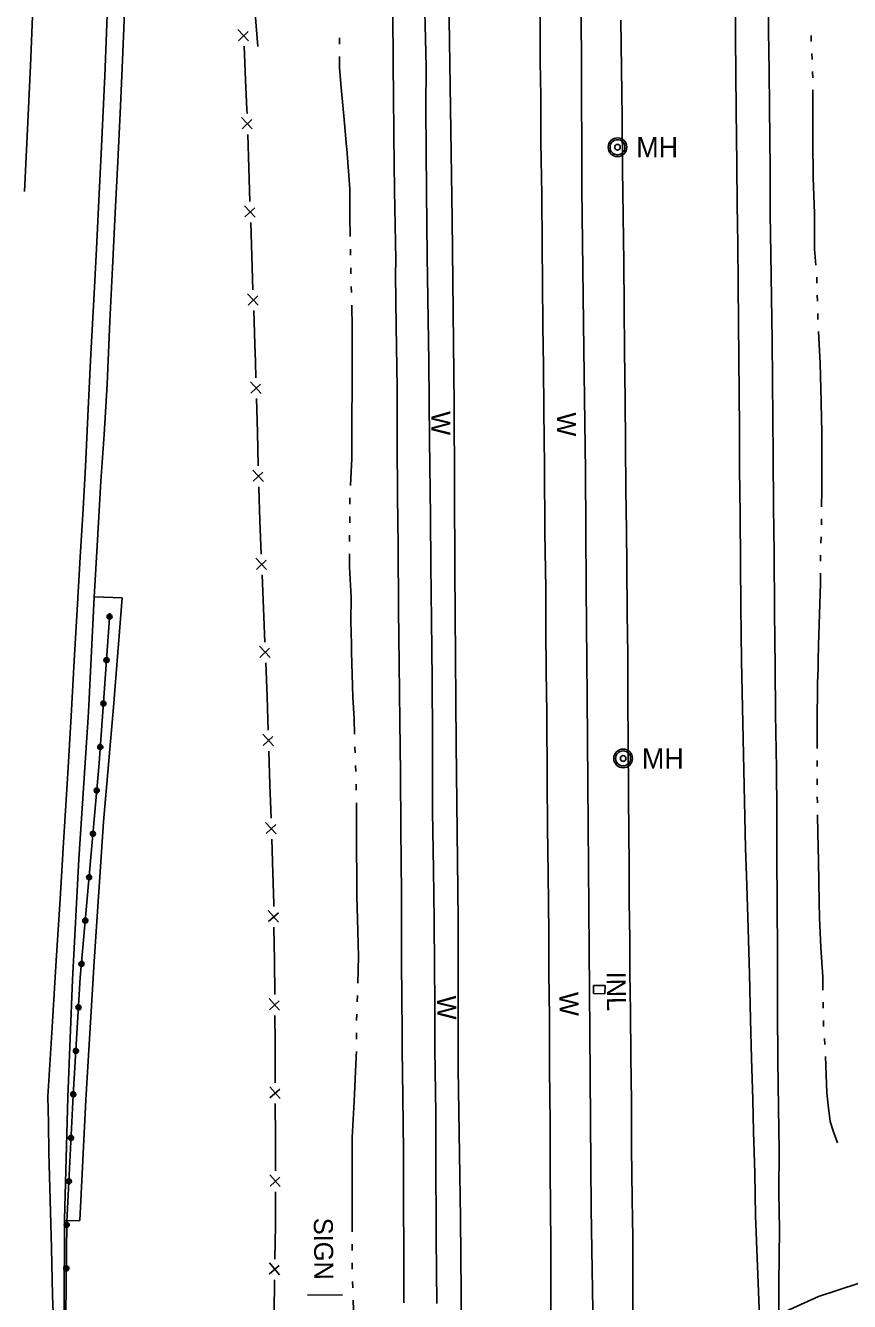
# Model space of a CAD drawing. Extents: x 589250 to 1188077, y 162953 to 363065.
# Drawn here: x 593835.2 to 594095.4, y 188397.6 to 188800.5 of the extents above; entities that cross this region are included whole.
import ezdxf

# ---------------------------------------------------------------- set-up
doc = ezdxf.new("R2010")
doc.units = 0
for name, color, linetype in [('E_AREA', 7, 'Continuous'), ('E_BMGRD', 7, 'Continuous'), ('E_BMGRD_P', 7, 'Continuous'), ('E_DRN', 7, 'Continuous'), ('E_DRN_Text', 7, 'Continuous'), ('E_FEN_P', 7, 'Continuous'), ('E_RDWY', 7, 'Continuous'), ('E_RDWY_Gravel', 7, 'Continuous'), ('E_SGN', 7, 'Continuous'), ('E_SGN_Text', 7, 'Continuous'), ('E_UTL_MH', 7, 'Continuous'), ('E_WAL', 7, 'Continuous'), ('E_WAL_Text', 7, 'Continuous'), ('E_WTR_FlowLine', 7, 'Continuous')]:
    doc.layers.add(name, color=color, linetype=linetype)

# ---------------------------------------------------------------- blocks, each defined once
blk = doc.blocks.new('MH')
at = {"layer": 'E_UTL_MH'}
for radius in [5, 4, 1.5]:
    blk.add_circle((0, 0), radius, dxfattribs=at)
blk.add_text('MH', height=10.8, dxfattribs=at).set_placement((10, -5.4))

msp = doc.modelspace()

# ---------------------------------------------------------------- linework, layer by layer
at = {"layer": 'E_AREA'}
for p, q in [((593865.68, 188619.82), (593856.87, 188620.11)), ((593862.95, 188585.27), (593865.68, 188619.82)), ((593859.78, 188548.99), (593862.95, 188585.27)), ((593856.83, 188504.98), (593859.78, 188548.99)), ((593854.25, 188461.24), (593856.83, 188504.98)), ((593852.4, 188423.14), (593854.25, 188461.24)), ((593847.54, 188423.04), (593852.4, 188423.14)), ((594085.58, 188399.16), (594114.92, 188408.89)), ((593948.81, 188337.39), (594085.58, 188399.16))]:
    msp.add_line(p, q, dxfattribs=at)
at = {"layer": 'E_BMGRD_P'}
for p, q in [((593861.83, 188614.96), (593858.45, 188567.52)), ((593858.45, 188567.52), (593852.51, 188499.89)), ((593852.51, 188499.89), (593850.25, 188462.79)), ((593850.25, 188462.79), (593848.24, 188422.71)), ((593848.24, 188422.71), (593847.93, 188392.95))]:
    msp.add_line(p, q, dxfattribs=at)
for centre, major_axis, ratio in [((593861.75, 188613.81), (0.057, 0.799), 0.999886), ((593861.75, 188613.81), (0.029, 0.402), 0.999886), ((593860.77, 188600.1), (0.057, 0.799), 0.999886), ((593860.77, 188600.1), (0.029, 0.402), 0.999886), ((593859.8, 188586.38), (0.057, 0.799), 0.999886), ((593859.8, 188586.38), (0.029, 0.402), 0.999886), ((593858.82, 188572.66), (0.057, 0.799), 0.999886), ((593858.82, 188572.66), (0.029, 0.402), 0.999886), ((593857.7, 188558.96), (0.02, 0.801), 0.999885), ((593857.7, 188558.96), (0.01, 0.403), 0.999885), ((593856.5, 188545.26), (0.02, 0.801), 0.999885), ((593856.5, 188545.26), (0.01, 0.403), 0.999885), ((593855.29, 188531.56), (0.02, 0.801), 0.999885), ((593855.29, 188531.56), (0.01, 0.403), 0.999885), ((593854.09, 188517.86), (0.02, 0.801), 0.999885), ((593854.09, 188517.86), (0.01, 0.403), 0.999885), ((593852.89, 188504.17), (0.02, 0.801), 0.999885), ((593852.89, 188504.17), (0.01, 0.403), 0.999885), ((593851.93, 188490.45), (0.11, 0.793), 0.999885), ((593851.94, 188490.45), (0.055, 0.4), 0.999885), ((593851.1, 188476.72), (0.11, 0.793), 0.999885), ((593851.1, 188476.72), (0.055, 0.4), 0.999885), ((593850.26, 188463), (0.11, 0.793), 0.999885), ((593850.26, 188463), (0.055, 0.4), 0.999885), ((593849.57, 188449.26), (0.012, 0.801), 0.999886), ((593849.57, 188449.26), (0.006, 0.403), 0.999886), ((593848.88, 188435.53), (0.012, 0.801), 0.999886), ((593848.88, 188435.53), (0.006, 0.403), 0.999886), ((593848.23, 188421.79), (0.008, 0.801), 0.999886), ((593848.23, 188421.79), (0.004, 0.403), 0.999886), ((593848.09, 188408.04), (0.008, 0.801), 0.999886), ((593848.09, 188408.04), (0.004, 0.403), 0.999886)]:
    msp.add_ellipse(centre, major_axis=major_axis, ratio=ratio, dxfattribs=at)
at = {"layer": 'E_DRN'}
for p, q in [((594014.53, 188494.82), (594014.56, 188497.39)), ((594018.17, 188494.78), (594014.53, 188494.82)), ((594014.56, 188497.39), (594018.2, 188497.35)), ((594018.2, 188497.35), (594018.17, 188494.78))]:
    msp.add_line(p, q, dxfattribs=at)
at = {"layer": 'E_FEN_P'}
for p, q in [((593905.65, 188795.62), (593902.27, 188799.18)), ((593902.42, 188795.65), (593905.46, 188798.57)), ((593904.69, 188783.3), (593904.23, 188793.92)), ((593905.09, 188773.95), (593904.69, 188783.3)), ((593905.14, 188772.69), (593905.09, 188773.95)), ((593906.79, 188767.8), (593903.44, 188771.39)), ((593903.56, 188767.86), (593906.62, 188770.75)), ((593905.72, 188755.49), (593905.36, 188766.11)), ((593906.07, 188744.87), (593905.72, 188755.49)), ((593907.73, 188739.98), (593904.38, 188743.57)), ((593904.5, 188740.04), (593907.56, 188742.93)), ((593906.66, 188727.67), (593906.3, 188738.29)), ((593907.03, 188717.05), (593906.66, 188727.67)), ((593908.68, 188712.16), (593905.33, 188715.75)), ((593905.46, 188712.22), (593908.51, 188715.11)), ((593907.61, 188699.86), (593907.25, 188710.48)), ((593907.81, 188694.28), (593907.61, 188699.86)), ((593907.94, 188689.23), (593907.81, 188694.28)), ((593909.56, 188684.33), (593906.24, 188687.95)), ((593906.33, 188684.41), (593909.41, 188687.28)), ((593908.4, 188672.03), (593908.12, 188682.66)), ((593908.68, 188661.41), (593908.4, 188672.03)), ((593910.3, 188656.51), (593906.98, 188660.12)), ((593907.08, 188656.59), (593910.16, 188659.46)), ((593908.96, 188650.94), (593908.86, 188654.83)), ((593909.23, 188644.21), (593908.96, 188650.94)), ((593909.66, 188633.59), (593909.23, 188644.21)), ((593911.34, 188628.71), (593907.97, 188632.28)), ((593908.12, 188628.75), (593911.16, 188631.66)), ((593910.35, 188616.4), (593909.92, 188627.02)), ((593910.77, 188605.78), (593910.35, 188616.4)), ((593912.46, 188600.9), (593909.09, 188604.47)), ((593909.23, 188600.94), (593912.27, 188603.85)), ((593911.46, 188588.59), (593911.04, 188599.21)), ((593911.61, 188584.78), (593911.46, 188588.59)), ((593911.83, 188577.97), (593911.61, 188584.78)), ((593913.48, 188573.08), (593910.14, 188576.67)), ((593910.25, 188573.14), (593913.32, 188576.03)), ((593912.38, 188560.77), (593912.04, 188571.39)), ((593912.72, 188550.15), (593912.38, 188560.77)), ((593914.36, 188545.26), (593911.02, 188548.85)), ((593911.14, 188545.32), (593914.2, 188548.21)), ((593913.27, 188532.95), (593912.93, 188543.57)), ((593913.58, 188523.13), (593913.27, 188532.95)), ((593913.59, 188522.33), (593913.58, 188523.13)), ((593915.13, 188517.4), (593911.87, 188521.07)), ((593911.9, 188517.54), (593915.03, 188520.36)), ((593913.77, 188505.12), (593913.66, 188515.75)), ((593913.88, 188494.5), (593913.77, 188505.12)), ((593915.42, 188489.57), (593912.16, 188493.24)), ((593912.2, 188489.71), (593915.33, 188492.52)), ((593914.04, 188479.6), (593913.95, 188487.92)), ((593914.04, 188477.29), (593914.04, 188479.6)), ((593914.07, 188466.67), (593914.04, 188477.29)), ((593915.56, 188461.73), (593912.33, 188465.42)), ((593912.34, 188461.89), (593915.49, 188464.68)), ((593914.1, 188449.46), (593914.08, 188460.09)), ((593914.12, 188438.83), (593914.1, 188449.46)), ((593915.62, 188433.89), (593912.39, 188437.59)), ((593912.4, 188434.05), (593915.55, 188436.85)), ((593914.15, 188424.69), (593914.14, 188432.25)), ((593914.11, 188421.63), (593914.15, 188424.69)), ((593913.95, 188411), (593914.11, 188421.63)), ((593912.14, 188406.25), (593915.34, 188408.99)), ((593915.36, 188406.03), (593912.19, 188409.78)), ((593913.69, 188393.8), (593913.85, 188404.42))]:
    msp.add_line(p, q, dxfattribs=at)
at = {"layer": 'E_RDWY'}
for p, q in [((594059.4, 188796.75), (594059.16, 188815.16)), ((593961.15, 188808.88), (593961.49, 188796.38)), ((593836.78, 188787.75), (593837.61, 188808.65)), ((593860.25, 188784.61), (593860.97, 188803.63)), ((593997.65, 188803.32), (593997.71, 188789.08)), ((594023.43, 188786.83), (594023.21, 188802.14)), ((594059.54, 188773.85), (594059.4, 188796.75)), ((593961.49, 188796.38), (593961.67, 188787.37)), ((593997.71, 188789.08), (593997.89, 188778.2)), ((593835.73, 188765.52), (593836.78, 188787.75)), ((593859.12, 188760.11), (593860.25, 188784.61)), ((593961.67, 188787.37), (593961.58, 188774.49)), ((594023.57, 188771.5), (594023.43, 188786.83)), ((593997.89, 188778.2), (593997.96, 188763.57)), ((593961.58, 188774.49), (593961.83, 188747.96)), ((594059.76, 188756.46), (594059.54, 188773.85)), ((594023.71, 188755.02), (594023.57, 188771.5)), ((593834.9, 188748.08), (593835.73, 188765.52)), ((593997.96, 188763.57), (593998.23, 188747.15)), ((593858.35, 188745.25), (593859.12, 188760.11)), ((594059.91, 188743.96), (594059.76, 188756.46)), ((594023.9, 188740.52), (594023.71, 188755.02)), ((593857.66, 188729.92), (593858.35, 188745.25)), ((593961.83, 188747.96), (593962.04, 188727.55)), ((593998.23, 188747.15), (593998.32, 188730.72)), ((594024.07, 188725.6), (594023.9, 188740.52)), ((594060.11, 188731.54), (594059.91, 188743.96)), ((593856.87, 188715.89), (593857.66, 188729.92)), ((593998.32, 188730.72), (593998.47, 188719.58)), ((594060.23, 188718.89), (594060.11, 188731.54)), ((593962.04, 188727.55), (593962.12, 188720.99)), ((594024.22, 188711.68), (594024.07, 188725.6)), ((593962.12, 188720.99), (593962.55, 188694.26)), ((593998.47, 188719.58), (593998.51, 188705.39)), ((594060.36, 188706.58), (594060.23, 188718.89)), ((593855.85, 188696.66), (593856.87, 188715.89)), ((594024.34, 188697.72), (594024.22, 188711.68)), ((593998.51, 188705.39), (593998.71, 188693)), ((594060.43, 188695.59), (594060.36, 188706.58)), ((593855, 188679.35), (593855.85, 188696.66)), ((594024.51, 188682.26), (594024.34, 188697.72)), ((593962.55, 188694.26), (593962.75, 188669.61)), ((593998.71, 188693), (593998.86, 188678.97)), ((594060.69, 188673.08), (594060.43, 188695.59)), ((594024.6, 188668.25), (594024.51, 188682.26)), ((593854.12, 188661.21), (593855, 188679.35)), ((593998.86, 188678.97), (593999.02, 188661.21)), ((594060.68, 188660.4), (594060.69, 188673.08)), ((593962.75, 188669.61), (593963.05, 188645.4)), ((594024.72, 188653.81), (594024.6, 188668.25)), ((593853.36, 188647.88), (593854.12, 188661.21)), ((593999.02, 188661.21), (593999.2, 188640.39)), ((594060.85, 188646.19), (594060.68, 188660.4)), ((594025, 188641.02), (594024.72, 188653.81)), ((593852.49, 188632.66), (593853.36, 188647.88)), ((593963.05, 188645.4), (593963.19, 188629.93)), ((594061, 188630.57), (594060.85, 188646.19)), ((593999.2, 188640.39), (593999.44, 188622.66)), ((594025.05, 188630.01), (594025, 188641.02)), ((593851.61, 188617.82), (593852.49, 188632.66)), ((593963.19, 188629.93), (593963.43, 188612.75)), ((594025.22, 188614.89), (594025.05, 188630.01)), ((594061.09, 188617.16), (594061, 188630.57)), ((593999.44, 188622.66), (593999.51, 188609.91)), ((593850.6, 188599.91), (593851.61, 188617.82)), ((594061.25, 188599.87), (594061.09, 188617.16)), ((593963.43, 188612.75), (593963.59, 188593.98)), ((594025.37, 188601.72), (594025.22, 188614.89)), ((593999.51, 188609.91), (593999.56, 188596.6)), ((593849.57, 188582.4), (593850.6, 188599.91)), ((594025.43, 188586.7), (594025.37, 188601.72)), ((594062.51, 188540.7), (594061.25, 188599.87)), ((593999.56, 188596.6), (593999.84, 188583.4)), ((593963.59, 188593.98), (593963.73, 188575.58)), ((593999.84, 188583.4), (593999.91, 188562.01)), ((594025.51, 188575.19), (594025.43, 188586.7)), ((593848.53, 188564.46), (593849.57, 188582.4)), ((593963.73, 188575.58), (593963.66, 188552.25)), ((594025.59, 188556.76), (594025.51, 188575.19)), ((593847.23, 188542.52), (593848.53, 188564.46)), ((593999.91, 188562.01), (594000, 188547.22)), ((594025.72, 188545.98), (594025.59, 188556.76)), ((593963.66, 188552.25), (593964.01, 188533.95)), ((594000, 188547.22), (594000.25, 188532.67)), ((594025.79, 188535.18), (594025.72, 188545.98)), ((593846.11, 188524.59), (593847.23, 188542.52)), ((594062.85, 188532.09), (594062.51, 188540.7)), ((594025.82, 188524.01), (594025.79, 188535.18)), ((593964.01, 188533.95), (593964.2, 188517.97)), ((594000.25, 188532.67), (594000.39, 188513.93)), ((594063.23, 188518.99), (594062.85, 188532.09)), ((593844.92, 188505.25), (593846.11, 188524.59)), ((594026.02, 188511.91), (594025.82, 188524.01)), ((594063.78, 188500.92), (594063.23, 188518.99)), ((593964.2, 188517.97), (593964.29, 188503.05)), ((594000.39, 188513.93), (594000.4, 188501.48)), ((594026.05, 188501.31), (594026.02, 188511.91)), ((593843.67, 188484.22), (593844.92, 188505.25)), ((593964.29, 188503.05), (593964.45, 188492.12)), ((594000.4, 188501.48), (594000.63, 188487.35)), ((594026.17, 188489.08), (594026.05, 188501.31)), ((594064.09, 188486.68), (594063.78, 188500.92)), ((593964.45, 188492.12), (593964.42, 188482.54)), ((594000.63, 188487.35), (594000.66, 188470.69)), ((594026.34, 188475.02), (594026.17, 188489.08)), ((594064.39, 188474.45), (594064.09, 188486.68)), ((593842.26, 188462.31), (593843.67, 188484.22)), ((593964.42, 188482.54), (593964.43, 188477.31)), ((593964.43, 188477.31), (593964.75, 188457)), ((594026.49, 188460.62), (594026.34, 188475.02)), ((594064.85, 188461.38), (594064.39, 188474.45)), ((594000.66, 188470.69), (594000.86, 188454.44)), ((593842.42, 188453.9), (593842.26, 188462.31)), ((594026.55, 188445.99), (594026.49, 188460.62)), ((594065.06, 188451.17), (594064.85, 188461.38)), ((593964.75, 188457), (593964.74, 188444.77)), ((594000.86, 188454.44), (594000.84, 188438.98)), ((593842.6, 188444.48), (593842.42, 188453.9)), ((594065.44, 188438.13), (594065.06, 188451.17)), ((593842.98, 188429.69), (593842.6, 188444.48)), ((593964.74, 188444.77), (593964.88, 188417.57)), ((594026.77, 188429.93), (594026.55, 188445.99)), ((594000.84, 188438.98), (594001.07, 188415.63)), ((594065.69, 188424.59), (594065.44, 188438.13)), ((593843.38, 188414.43), (593842.98, 188429.69)), ((594026.97, 188417.72), (594026.77, 188429.93)), ((594066.28, 188408.74), (594065.69, 188424.59)), ((593843.71, 188399.59), (593843.38, 188414.43)), ((593964.88, 188417.57), (593965.03, 188396.92)), ((594001.07, 188415.63), (594001.08, 188400.48)), ((594026.96, 188401.35), (594026.97, 188417.72)), ((594066.99, 188392.65), (594066.28, 188408.74)), ((593844.22, 188386.45), (593843.71, 188399.59)), ((594001.08, 188400.48), (594001.13, 188380.77)), ((594027.1, 188385.26), (594026.96, 188401.35))]:
    msp.add_line(p, q, dxfattribs=at)
at = {"layer": 'E_RDWY_Gravel'}
for p, q in [((594069.83, 188798.81), (594069.69, 188813.96)), ((593951.27, 188786.98), (593951.14, 188805.93)), ((593865.81, 188789.54), (593866.45, 188804.55)), ((594069.98, 188786.05), (594069.83, 188798.81)), ((593865.2, 188775.04), (593865.81, 188789.54)), ((593951.36, 188779.36), (593951.27, 188786.98)), ((594070.16, 188774.68), (594069.98, 188786.05)), ((593951.53, 188765.64), (593951.36, 188779.36)), ((593864.4, 188757.55), (593865.2, 188775.04)), ((594070.27, 188755.08), (594070.16, 188774.68)), ((593951.75, 188748.35), (593951.53, 188765.64)), ((593863.48, 188741.36), (593864.4, 188757.55)), ((594070.28, 188740.91), (594070.27, 188755.08)), ((593952.08, 188726.54), (593951.75, 188748.35)), ((593862.62, 188724), (593863.48, 188741.36)), ((594070.48, 188728.34), (594070.28, 188740.91)), ((594070.71, 188714.52), (594070.48, 188728.34)), ((593952.04, 188721.77), (593952.08, 188726.54)), ((593861.83, 188707.08), (593862.62, 188724)), ((593952.23, 188705.5), (593952.04, 188721.77)), ((594070.93, 188701.11), (594070.71, 188714.52)), ((593860.94, 188687.22), (593861.83, 188707.08)), ((593952.55, 188686.16), (593952.23, 188705.5)), ((594071.03, 188688.3), (594070.93, 188701.11)), ((594071.21, 188676.48), (594071.03, 188688.3)), ((593860.02, 188671.39), (593860.94, 188687.22)), ((593952.56, 188668.77), (593952.55, 188686.16)), ((594071.28, 188664.46), (594071.21, 188676.48)), ((593859.01, 188656.64), (593860.02, 188671.39)), ((593952.67, 188651.83), (593952.56, 188668.77)), ((594071.42, 188648.37), (594071.28, 188664.46)), ((593857.9, 188638), (593859.01, 188656.64)), ((593952.84, 188636.18), (593952.67, 188651.83)), ((594071.54, 188634.13), (594071.42, 188648.37)), ((593856.86, 188620.02), (593857.9, 188638)), ((593953.02, 188615.95), (593952.84, 188636.18)), ((594071.7, 188615.31), (594071.54, 188634.13)), ((593856.86, 188620.02), (593855.07, 188583.71)), ((593953.21, 188598.9), (593953.02, 188615.95)), ((594071.94, 188598.08), (594071.7, 188615.31)), ((593953.42, 188580.78), (593953.21, 188598.9)), ((594072.03, 188583.03), (594071.94, 188598.08)), ((593855.07, 188583.71), (593852.08, 188537.24)), ((593953.61, 188564.25), (593953.42, 188580.78)), ((594072.28, 188566), (594072.03, 188583.03)), ((593953.72, 188546.92), (593953.61, 188564.25)), ((594072.42, 188552), (594072.28, 188566)), ((594072.39, 188538.78), (594072.42, 188552)), ((593953.93, 188526.33), (593953.72, 188546.92)), ((593852.08, 188537.24), (593850.02, 188499.2)), ((594072.56, 188522.77), (594072.39, 188538.78)), ((593953.88, 188504.62), (593953.93, 188526.33)), ((594072.6, 188508.03), (594072.56, 188522.77)), ((594072.65, 188489.6), (594072.6, 188508.03)), ((593954.18, 188482.54), (593953.88, 188504.62)), ((593850.02, 188499.2), (593848.61, 188462.07)), ((594072.79, 188473.67), (594072.65, 188489.6)), ((593954.17, 188477.15), (593954.18, 188482.54)), ((593954.34, 188462.31), (593954.17, 188477.15)), ((594072.91, 188458.78), (594072.79, 188473.67)), ((593954.5, 188444.95), (593954.34, 188462.31)), ((593848.61, 188462.07), (593847.54, 188423.48)), ((594073.14, 188445.32), (594072.91, 188458.78)), ((593954.66, 188397.13), (593954.5, 188444.95)), ((594073.1, 188432.05), (594073.14, 188445.32)), ((594073.23, 188420.33), (594073.1, 188432.05)), ((593847.54, 188423.48), (593847.38, 188394.52)), ((594073.08, 188403.25), (594073.23, 188420.33)), ((594073.04, 188388.44), (594073.08, 188403.25))]:
    msp.add_line(p, q, dxfattribs=at)
at = {"layer": 'E_SGN'}
msp.add_line((593924.27, 188399.6), (593935.25, 188399.7), dxfattribs=at)
at = {"layer": 'E_WAL'}
for p, q in [((594010.7, 188791.2), (594010.29, 188827.09)), ((593968.81, 188811.73), (593969.87, 188739.22)), ((594010.87, 188748.91), (594010.7, 188791.2)), ((594011.48, 188698.15), (594010.87, 188748.91)), ((593969.87, 188739.22), (593970.5, 188680.96)), ((594012, 188659.77), (594011.48, 188698.15)), ((593970.5, 188680.96), (593970.8, 188628.52)), ((594012.18, 188622.83), (594012, 188659.77)), ((593970.8, 188628.52), (593971.16, 188573.58)), ((594012.52, 188588.39), (594012.18, 188622.83)), ((594012.81, 188547.89), (594012.52, 188588.39)), ((593971.16, 188573.58), (593971.76, 188518.29)), ((594013.42, 188482.68), (594012.81, 188547.89)), ((593971.76, 188518.29), (593971.83, 188471.2)), ((594013.82, 188426.85), (594013.42, 188482.68)), ((593971.83, 188471.2), (593972.57, 188423.91)), ((594014.42, 188386.08), (594013.82, 188426.85)), ((593972.57, 188423.91), (593972.92, 188377.17))]:
    msp.add_line(p, q, dxfattribs=at)
at = {"layer": 'E_WTR_FlowLine'}
for p, q in [((593908.53, 188793.86), (593907.6, 188805.58)), ((594083.31, 188795.44), (594083.23, 188797.35)), ((593934.36, 188794.58), (593934.36, 188796.55)), ((593934.34, 188787.18), (593934.35, 188790.65)), ((594083.55, 188789.72), (594083.47, 188791.63)), ((593934.84, 188780.77), (593934.34, 188787.18)), ((594083.79, 188784), (594083.71, 188785.91)), ((593935.7, 188771.95), (593934.84, 188780.77)), ((594083.83, 188774.04), (594083.81, 188780.18)), ((594083.83, 188763.94), (594083.83, 188774.04)), ((593936.55, 188762.26), (593935.7, 188771.95)), ((593936.61, 188761.53), (593936.55, 188762.26)), ((593937.6, 188748.75), (593936.61, 188761.53)), ((594083.91, 188752.67), (594083.83, 188763.94)), ((594083.91, 188752.5), (594083.91, 188752.67)), ((594084.27, 188741.09), (594083.91, 188752.5)), ((593937.57, 188740.16), (593937.6, 188748.75)), ((594084.29, 188729.89), (594084.27, 188741.09)), ((593937.71, 188733.81), (593937.57, 188740.16)), ((593937.82, 188727.92), (593937.79, 188729.89)), ((594084.7, 188724.85), (594084.29, 188729.89)), ((593937.91, 188722.03), (593937.88, 188723.99)), ((594085.05, 188720.65), (594085.01, 188721.04)), ((594085.08, 188719.13), (594085.05, 188720.65)), ((593938.12, 188716.14), (593938.05, 188718.1)), ((593938.34, 188705.04), (593938.22, 188712.21)), ((594085.23, 188713.41), (594085.18, 188715.32)), ((594085.33, 188709.38), (594085.32, 188709.59)), ((594085.41, 188707.69), (594085.33, 188709.38)), ((593938.33, 188691.29), (593938.34, 188705.04)), ((594086.07, 188693.83), (594085.59, 188703.87)), ((594086.38, 188681.65), (594086.07, 188693.83)), ((593938.3, 188683.72), (593938.33, 188691.29)), ((593938.28, 188678.98), (593938.3, 188683.72)), ((594086.53, 188676.21), (594086.38, 188681.65)), ((593938.26, 188663.8), (593938.28, 188678.98)), ((594086.64, 188672.3), (594086.53, 188676.21)), ((594086.61, 188662.46), (594086.64, 188672.3)), ((593937.83, 188655.24), (593938.26, 188663.8)), ((594086.59, 188653.72), (594086.61, 188662.46)), ((594086.58, 188648.53), (594086.59, 188653.72)), ((593937.57, 188649.35), (593937.58, 188650.22)), ((593937.58, 188650.22), (593937.63, 188651.32)), ((593937.56, 188643.46), (593937.56, 188645.42)), ((594086.48, 188642.81), (594086.52, 188644.72)), ((593937.55, 188637.57), (593937.55, 188639.53)), ((594086.34, 188637.08), (594086.39, 188638.99)), ((593937.55, 188629.5), (593937.55, 188633.64)), ((594086.24, 188631.36), (594086.25, 188633.02)), ((594086.25, 188633.02), (594086.26, 188633.27)), ((593937.99, 188619.99), (593937.55, 188629.5)), ((594086.2, 188624.28), (594086.22, 188627.54)), ((594085.55, 188604.96), (594086.2, 188624.28)), ((593937.97, 188612.26), (593937.99, 188619.99)), ((593938.13, 188605.16), (593937.97, 188612.26)), ((593938.18, 188602.63), (593938.13, 188605.16)), ((594085.5, 188599.87), (594085.55, 188604.96)), ((593938.56, 188588.5), (593938.18, 188602.63)), ((594085.48, 188597.68), (594085.5, 188599.87)), ((594085.24, 188592.78), (594085.48, 188597.68)), ((594085.2, 188579.64), (594085.24, 188592.78)), ((593938.93, 188581.57), (593938.56, 188588.5)), ((593939.1, 188576.69), (593938.93, 188581.57)), ((594085.18, 188572.89), (594085.2, 188579.64)), ((593939.28, 188570.8), (593939.23, 188572.76)), ((594085.18, 188572.2), (594085.18, 188572.89)), ((594085.19, 188566.48), (594085.19, 188568.38)), ((593939.45, 188564.91), (593939.4, 188566.87)), ((593939.62, 188559.02), (593939.57, 188560.98)), ((594085.19, 188560.75), (594085.19, 188562.66)), ((593939.72, 188555.04), (593939.72, 188555.09)), ((593939.73, 188545.51), (593939.72, 188555.04)), ((594085.22, 188555.02), (594085.19, 188556.93)), ((594085.37, 188545.48), (594085.28, 188551.21)), ((593939.85, 188526.6), (593939.73, 188545.51)), ((594085.53, 188536.76), (594085.37, 188545.48)), ((594085.8, 188523.53), (594085.53, 188536.76)), ((593939.86, 188525.5), (593939.85, 188526.6)), ((593940.05, 188518.39), (593939.86, 188525.5)), ((594085.9, 188518.75), (594085.8, 188523.53)), ((594086.29, 188509.38), (594085.9, 188518.75)), ((593940.35, 188506.52), (593940.05, 188518.39)), ((594086.92, 188500.11), (594086.29, 188509.38)), ((593940.18, 188498.12), (593940.35, 188506.52)), ((594086.99, 188495.88), (594086.92, 188500.11)), ((593939.97, 188492.23), (593940.05, 188494.19)), ((594087.07, 188490.16), (594087.04, 188492.07)), ((593939.74, 188486.34), (593939.81, 188488.3)), ((594087.16, 188484.43), (594087.13, 188486.34)), ((593939.69, 188480.45), (593939.7, 188482.41)), ((594087.59, 188478.72), (594087.43, 188480.63)), ((593938.93, 188460.73), (593939.65, 188474.87)), ((593939.65, 188474.87), (593939.66, 188476.52)), ((594088.23, 188463.5), (594087.81, 188474.91)), ((594088.67, 188459.6), (594088.23, 188463.5)), ((593938.33, 188449.41), (593938.93, 188460.73)), ((594089.28, 188454.47), (594088.67, 188459.6)), ((594090.28, 188451.13), (594089.28, 188454.47)), ((594091.6, 188447.69), (594090.28, 188451.13)), ((593938.31, 188440.27), (593938.33, 188448.06)), ((593938.33, 188448.06), (593938.33, 188449.41)), ((593938.29, 188431.37), (593938.31, 188440.27)), ((593938.29, 188422.05), (593938.29, 188431.37)), ((593938.29, 188419.58), (593938.29, 188422.05)), ((593938.29, 188413.68), (593938.29, 188415.65)), ((593938.39, 188407.79), (593938.34, 188409.75)), ((593938.53, 188401.9), (593938.48, 188403.86)), ((593938.89, 188391.93), (593938.66, 188397.97))]:
    msp.add_line(p, q, dxfattribs=at)

# ---------------------------------------------------------------- block references
at = {"layer": 'E_BMGRD', "xscale": 0.5903335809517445, "yscale": 0.5903335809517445}
for p in [(594022.12, 188762.05), (594023.9, 188569.06)]:
    msp.add_blockref('MH', p, dxfattribs=at)

# ---------------------------------------------------------------- texts
at = {"layer": 'E_DRN_Text'}
msp.add_text('INL', height=6, rotation=270.6775, dxfattribs=at).set_placement((594018.69, 188501.71))
at = {"layer": 'E_SGN_Text'}
msp.add_text('SIGN', height=6, rotation=270.6775, dxfattribs=at).set_placement((593926.22, 188424))
at = {"layer": 'E_WAL_Text'}
for p in [(593963.29, 188678.63), (594002.96, 188678.26), (594003.77, 188495.28), (593965.15, 188494.13)]:
    msp.add_text('W', height=6, rotation=270.6775, dxfattribs=at).set_placement(p)

doc.saveas('drawing.dxf')
